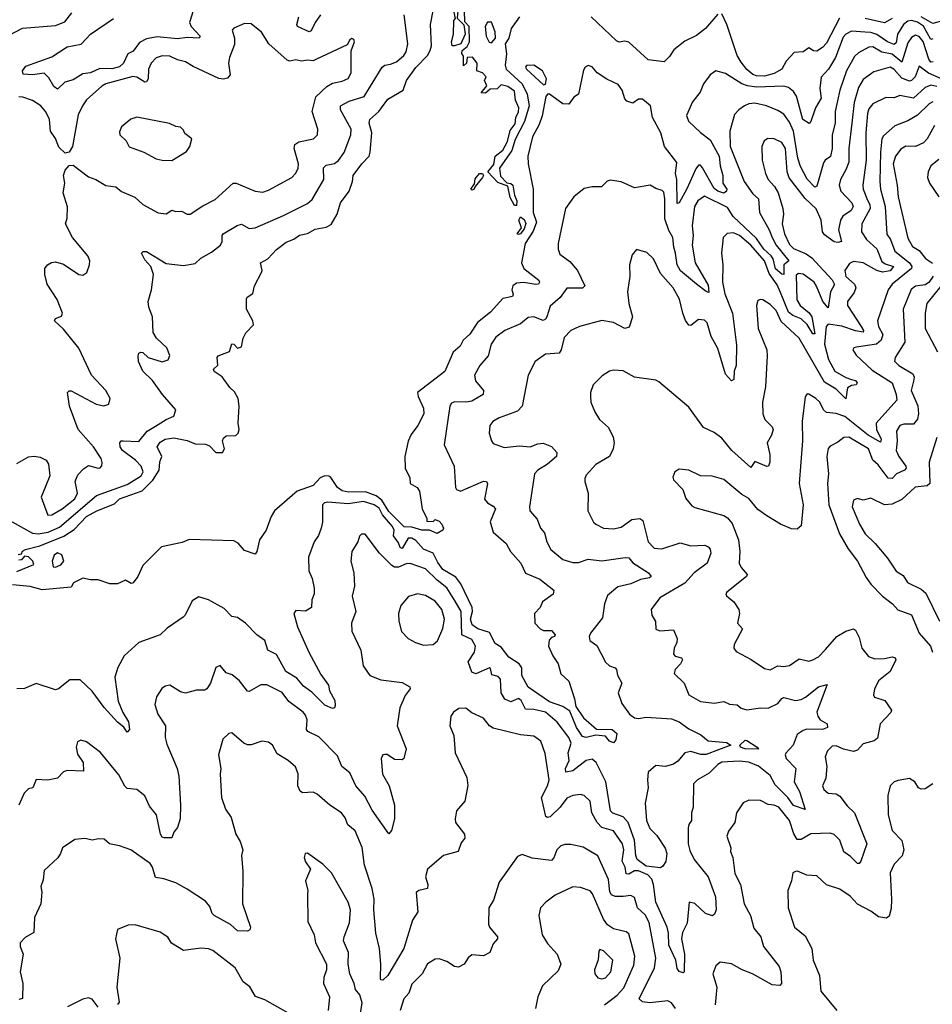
# Model space of a CAD drawing. Extents: x 1603745 to 1745082, y 385868 to 533966.
# Tile 289 of 646: x 1714189 to 1718902, y 399937 to 405020. Entities that reach past the tile are written whole.
import ezdxf

# ---------------------------------------------------------------- set-up
doc = ezdxf.new("R2010")
doc.units = 0

msp = doc.modelspace()

# ---------------------------------------------------------------- linework, layer by layer
at = {"layer": '0CON20XD'}
for points in [[(1715105, 405127.3), (1715066.3, 405005), (1715074.9, 404984.9), (1715121.2, 404935), (1715115.6, 404925), (1715055, 404928), (1715005, 404921.5), (1714899, 404931), (1714845, 404921), (1714807.9, 404902.1), (1714775, 404857.1), (1714747.3, 404842.7), (1714725, 404795.8), (1714705, 404775.8), (1714665, 404765.4), (1714602.8, 404767.2), (1714555, 404746), (1714515, 404740), (1714465, 404709.5), (1714422.3, 404697.7), (1714385, 404660.6), (1714365, 404674.5), (1714340, 404720), (1714315, 404742.9), (1714255.8, 404735.8), (1714208, 404738), (1714204.7, 404755), (1714220.7, 404779.3), (1714355, 404827.9), (1714435, 404879.7), (1714506.4, 404893.6), (1714555, 404945.4), (1714674.5, 405025)], [(1716435, 404884), (1716423.3, 404885), (1716420, 404905), (1716428.9, 404945), (1716432, 405015), (1716440, 405025), (1716432, 405065), (1716435, 405080), (1716445, 405090), (1716452.5, 405065), (1716448.3, 405028.3), (1716482.5, 404992.5), (1716490, 404945), (1716467.5, 404895), (1716435, 404884)], [(1714135, 404940), (1714204.5, 404975.5), (1714375, 404988.9), (1714422.2, 405007.8), (1714459.2, 405055)], [(1714135, 402436.8), (1714255, 402369.3), (1714285, 402365.1), (1714337.1, 402375), (1714395, 402400.4), (1714585.9, 402564.1), (1714745, 402620.9), (1714816.4, 402665), (1714826.3, 402685), (1714817.5, 402715), (1714787.4, 402745), (1714720, 402795), (1714708.2, 402815), (1714706.7, 402835), (1714714, 402845), (1714723.9, 402846.1), (1714805, 402842.1), (1714847.8, 402895), (1714891.2, 402921.2), (1714945, 402956.4), (1714985, 402973.1), (1714995.5, 403005), (1714926.4, 403085), (1714875, 403157.5), (1714824.6, 403205), (1714803.1, 403255), (1714800.8, 403285), (1714805, 403297.5), (1714815, 403303.8), (1714825, 403302), (1714853.3, 403275), (1714925, 403252.9), (1714956.4, 403263.6), (1714964.2, 403285.8), (1714948.9, 403325), (1714896.7, 403375), (1714878.2, 403405), (1714874.6, 403485), (1714856.4, 403535), (1714853.5, 403565), (1714870.8, 403625), (1714880.8, 403705), (1714866.2, 403745), (1714835, 403780), (1714818.8, 403815), (1714827.5, 403822.5), (1714845, 403822.9), (1714945, 403761.4), (1715035, 403750), (1715095, 403761.8), (1715125, 403788.5), (1715180.2, 403819.8), (1715226.9, 403855), (1715235.5, 403874.5), (1715234.5, 403905), (1715240.6, 403915), (1715312.7, 403957.3), (1715335, 403963.6), (1715375, 403941.1), (1715405, 403945.5), (1715551.5, 404008.5), (1715675, 404070.9), (1715699.3, 404090.7), (1715760.5, 404195), (1715757.8, 404255), (1715771.7, 404268.3), (1715815, 404277.8), (1715835, 404292.1), (1715865.6, 404334.4), (1715899.3, 404425), (1715901.2, 404455), (1715845.4, 404555), (1715845.6, 404575), (1715891, 404599), (1715967.6, 404622.4), (1716060.5, 404775), (1716075, 404785.4), (1716105, 404789.6), (1716135, 404802.5), (1716173.6, 404835), (1716185, 404852.9), (1716193.2, 404895), (1716175.5, 405044.5)], [(1714181.7, 402258.3), (1714198.3, 402261.7), (1714203.6, 402276.4), (1714220, 402285), (1714294.2, 402304.2), (1714416.9, 402353.1), (1714471.5, 402388.5), (1714535, 402454.3), (1714587.1, 402485), (1714679, 402521), (1714705, 402545.8), (1714822.3, 402587.7), (1714877.6, 402642.4), (1714910, 402695), (1714913.1, 402736.9), (1714923.3, 402765), (1714899.1, 402815), (1714915, 402838.5), (1714940.8, 402855), (1714985, 402861.7), (1715055, 402846.6), (1715095, 402830.2), (1715148.8, 402828.8), (1715169.4, 402819.4), (1715202, 402785), (1715237.1, 402785), (1715246.2, 402805), (1715236.7, 402845), (1715241.1, 402858.9), (1715255, 402870.6), (1715305, 402872.9), (1715317.1, 402885), (1715322.3, 402905), (1715317.3, 402937.3), (1715322.7, 403025), (1715317.7, 403065), (1715298, 403098), (1715275, 403120.6), (1715235.5, 403175.5), (1715193.2, 403203.2), (1715190.5, 403215), (1715213.1, 403236.9), (1715208.6, 403275), (1715213.8, 403285), (1715272.9, 403307.1), (1715285, 403346), (1715295.5, 403345.5), (1715315, 403324), (1715335, 403331.2), (1715344, 403375), (1715357.3, 403402.7), (1715396.2, 403445), (1715394, 403465), (1715361.4, 403525), (1715361.2, 403578.8), (1715363.3, 403586.7), (1715393.1, 403606.9), (1715401.9, 403645), (1715437.5, 403715), (1715440.8, 403725), (1715432.7, 403765), (1715470, 403785), (1715516.1, 403833.9), (1715565, 403871.8), (1715605, 403887.5), (1715635, 403907.5), (1715675, 403916.2), (1715715, 403938.2), (1715771.3, 403948.7), (1715797.3, 403962.7), (1715828.9, 404015), (1715845.4, 404075), (1715890.6, 404135), (1715908, 404185), (1715911.8, 404215), (1715956.9, 404275), (1715993.8, 404315), (1715999.7, 404335), (1716007.3, 404435), (1715994.7, 404485.3), (1715996.7, 404505), (1716043.9, 404546.1), (1716090.7, 404609.3), (1716170.4, 404655), (1716186.5, 404705), (1716235, 404772.9), (1716295.3, 404835), (1716309, 404861), (1716315.3, 404885.3), (1716311.5, 404995), (1716325.3, 405065)], [(1715743.3, 405045), (1715715.2, 405004.8), (1715695, 404962.3), (1715685, 404957.2), (1715624.4, 404985), (1715620.8, 404995), (1715631.2, 405035)], [(1716770, 405035), (1716727.5, 404975), (1716715.8, 404924.2), (1716696.9, 404895), (1716702.9, 404842.9), (1716697.1, 404785), (1716700.7, 404765), (1716785, 404689.2), (1716810.7, 404635), (1716820.8, 404575), (1716795.6, 404494.4), (1716748, 404402), (1716730, 404345), (1716667.3, 404252.7), (1716671.7, 404211.7), (1716705, 404176.7), (1716725, 404174.5), (1716736.7, 404165), (1716744, 404114), (1716755.8, 404085), (1716755, 404060), (1716745, 404060), (1716722.3, 404102.3), (1716709.5, 404159.5), (1716659.1, 404179.1), (1716607.1, 404235), (1716637.8, 404272.2), (1716645.3, 404314.7), (1716685, 404346.9), (1716708.6, 404391.4), (1716721.9, 404448.1), (1716748, 404482), (1716751.5, 404515), (1716765, 404543.8), (1716767.5, 404565), (1716750.5, 404605), (1716745, 404650), (1716710, 404675), (1716675, 404683.3), (1716655, 404663.3), (1716618.3, 404661.7), (1716595, 404640), (1716571.7, 404641.7), (1716601.7, 404678.3), (1716590, 404705), (1716597.5, 404725), (1716580, 404745), (1716550, 404755), (1716552.5, 404795), (1716527, 404827), (1716500, 404825), (1716497.5, 404795), (1716481.7, 404781.7), (1716481.7, 404831.7), (1716473.3, 404845), (1716475, 404860), (1716499.3, 404880.7), (1716512.5, 404905), (1716510, 404985), (1716488.3, 405008.3), (1716486.7, 405065)], [(1717795, 405048.6), (1717730.5, 404975), (1717685, 404937.2), (1717625, 404909.3), (1717566.5, 404863.5), (1717545, 404828.8), (1717517.7, 404802.3), (1717435, 404812.5), (1717335, 404902.9), (1717315, 404909.2), (1717285, 404904.4), (1717270.9, 404910.9), (1717141.2, 405035)], [(1718422.5, 405027.5), (1718355, 404898.9), (1718335, 404876.7), (1718305, 404857.1), (1718288.3, 404858.3), (1718265, 404873.8), (1718235.6, 404854.4), (1718189.2, 404850.8), (1718148, 404805), (1718125.8, 404765), (1718085, 404741.8), (1718035, 404728.4), (1717995, 404729.4), (1717975, 404736.7), (1717945, 404761.8), (1717915, 404801.1), (1717895, 404835.6), (1717841.6, 404995), (1717815, 405050)], [(1718905, 404920), (1718895, 404917.8), (1718856.6, 404986.6), (1718825, 405007.6), (1718795.2, 405014.8), (1718775, 405012.3), (1718753.9, 404995), (1718722.8, 404945), (1718715, 404900), (1718705, 404891.2), (1718670.8, 404905), (1718615, 404943.3), (1718585, 404954.2), (1718555, 404955.9), (1718485, 404960.5), (1718456.2, 404945), (1718441.1, 404928.9), (1718403, 404825), (1718365.2, 404764.8), (1718327.6, 404722.4), (1718320.5, 404665), (1718327.6, 404615), (1718299.6, 404565), (1718275, 404493.3), (1718266.6, 404483.4), (1718234.3, 404504.3), (1718200.7, 404625), (1718185, 404648.8), (1718159.4, 404669.4), (1718135, 404677.2), (1717995, 404671.2), (1717948.5, 404678.5), (1717918.8, 404688.8), (1717835, 404741.5), (1717785, 404755.7), (1717755, 404735.8), (1717721.1, 404688.9), (1717703.8, 404645), (1717663.6, 404596.4), (1717632, 404525), (1717642.7, 404495), (1717705, 404436.6), (1717755, 404399.2), (1717801.5, 404315), (1717806.3, 404265), (1717820.8, 404215), (1717820.5, 404175), (1717840.6, 404145), (1717840, 404135), (1717825, 404124.5), (1717795, 404134.2), (1717775, 404148.2), (1717715, 404255.6), (1717705, 404268.9), (1717695, 404268.9), (1717680.8, 404249.2), (1717635, 404146.2), (1717595, 404074.4), (1717585, 404070), (1717582.1, 404195), (1717576.3, 404225), (1717582, 404282), (1717518.4, 404365), (1717500.4, 404435), (1717457.9, 404515), (1717446.8, 404575), (1717405, 404608.9), (1717385, 404608.6), (1717355, 404588), (1717325, 404598.6), (1717315, 404611.2), (1717301.1, 404655), (1717279.4, 404685), (1717222, 404712), (1717171.4, 404745), (1717145, 404775.6), (1717125, 404782.5), (1717110, 404775), (1717100.7, 404759.3), (1717075.6, 404634.4), (1717050.8, 404619.2), (1717025, 404583.8), (1716995, 404586), (1716925, 404634.4), (1716914.3, 404635.7), (1716906.5, 404623.5), (1716886.6, 404523.4), (1716871.1, 404478.9), (1716836.8, 404415), (1716813.6, 404315), (1716815.3, 404275.3), (1716840.5, 404145), (1716841, 404025), (1716858.8, 403975), (1716841.2, 403928.8), (1716798.8, 403865), (1716781.3, 403765), (1716793.1, 403735), (1716870, 403675), (1716874, 403665), (1716868, 403655), (1716855, 403652.1), (1716792.5, 403662.5), (1716755, 403659.2), (1716735.5, 403645), (1716730, 403625), (1716737.3, 403602.7), (1716735, 403590), (1716685, 403579.6), (1716620.8, 403509.2), (1716553.5, 403456.5), (1716513.8, 403396.2), (1716478.7, 403365), (1716463.5, 403335), (1716427.2, 403302.8), (1716385, 403204.4), (1716244.2, 403095), (1716247.3, 403075), (1716274.2, 403014.2), (1716275.8, 402985), (1716244.7, 402925.3), (1716210.9, 402879.1), (1716196.1, 402843.9), (1716178.9, 402765), (1716180, 402705), (1716204.2, 402655), (1716205.8, 402625), (1716241.2, 402605), (1716254, 402585), (1716268, 402495), (1716292.5, 402445), (1716291.7, 402431.7), (1716325, 402430), (1716335, 402440), (1716355, 402431.2), (1716368.8, 402415), (1716377.5, 402395), (1716373.8, 402385), (1716345, 402367.1), (1716305, 402383.8), (1716265.5, 402384.5), (1716215, 402399.6), (1716175, 402401.6), (1716095, 402481.2), (1716060.2, 402540.2), (1716031, 402561), (1715975, 402582.3), (1715885, 402581), (1715855, 402587.5), (1715830, 402605), (1715795.6, 402655.6), (1715785, 402663.3), (1715765, 402665.5), (1715741.2, 402655), (1715705.1, 402614.9), (1715621.8, 402585), (1715506, 402485), (1715488, 402455), (1715461.5, 402385), (1715428.5, 402335), (1715414.2, 402275), (1715405, 402260), (1715349.5, 402279.5), (1715317.7, 402317.7), (1715295, 402329.4), (1715065, 402335.8), (1715028.5, 402321.5), (1714922.1, 402297.9), (1714825, 402202.5), (1714800, 402145), (1714775, 402112.5), (1714765, 402110), (1714735, 402126.2), (1714695, 402107.5), (1714655, 402107.5), (1714595, 402128.8), (1714555, 402127.5), (1714515, 402136.7), (1714467, 402113), (1714455, 402090), (1714305, 402076.7), (1714243.6, 402093.6), (1714152.5, 402102.5)], [(1714175, 402728.1), (1714235, 402763.5), (1714265, 402766.2), (1714295, 402760.5), (1714325.3, 402745.3), (1714338.2, 402725), (1714345.6, 402665), (1714300, 402555), (1714335, 402461.2), (1714355, 402464.3), (1714408.1, 402495), (1714475, 402546.7), (1714487.9, 402575), (1714475.5, 402635), (1714489.4, 402670.6), (1714518.7, 402701.3), (1714545, 402717.5), (1714595, 402704.2), (1714605, 402706.7), (1714613.9, 402716.1), (1714615.9, 402734.1), (1714610, 402755), (1714571.4, 402815), (1714491.2, 402905), (1714446.7, 403025), (1714436, 403095), (1714445, 403104), (1714455, 403103.1), (1714585, 403035.7), (1714623.9, 403026.1), (1714650, 403035), (1714656, 403065), (1714633.8, 403105), (1714560.6, 403185), (1714495, 403324), (1714415, 403421.9), (1714370, 403465), (1714375, 403478), (1714405, 403488.8), (1714410.8, 403505), (1714382.7, 403575), (1714331.8, 403655), (1714318.9, 403705), (1714320, 403735), (1714333.8, 403755), (1714354.4, 403765.6), (1714375, 403769.2), (1714415, 403758.1), (1714495, 403704.2), (1714515, 403700), (1714535.7, 403715), (1714549.2, 403755), (1714552, 403775), (1714540.9, 403800.9), (1714461.4, 403895), (1714426.2, 403965), (1714434, 403995), (1714435.6, 404054.4), (1714414.4, 404125), (1714422.5, 404175), (1714416.2, 404215), (1714425, 404242.5), (1714445, 404266.2), (1714465, 404268), (1714545, 404208.8), (1714583.3, 404195), (1714633.7, 404163.7), (1714686.6, 404156.6), (1714715, 404133.1), (1714783.4, 404103.4), (1714825, 404065.4), (1714905, 404022.9), (1714945, 404017.1), (1714975, 404035.6), (1714995, 404029.4), (1715025, 404031.1), (1715055, 404015.8), (1715070, 404015), (1715135, 404058.9), (1715198.3, 404091.7), (1715292.5, 404175), (1715306.7, 404175), (1715405, 404134.3), (1715445, 404130), (1715475, 404139.5), (1715594.3, 404205), (1715614.5, 404225), (1715628.1, 404251.9), (1715629.1, 404275), (1715606.7, 404355), (1715609.4, 404375), (1715631.5, 404388.5), (1715705.9, 404404.1), (1715726.7, 404425), (1715728.2, 404455), (1715700, 404545), (1715719.3, 404620.7), (1715775, 404675.6), (1715805, 404691.1), (1715855, 404701.5), (1715885, 404716.7), (1715900.6, 404745), (1715900.5, 404859.5), (1715917.5, 404905), (1715915, 404917.5), (1715905, 404923.3), (1715894.4, 404915.6), (1715880.7, 404889.3), (1715722, 404815), (1715705, 404808.1), (1715675, 404811.1), (1715645, 404805.6), (1715615, 404812.2), (1715585, 404805.4), (1715570.2, 404810.2), (1715475.6, 404895.6), (1715438, 404955), (1715385, 404997.5), (1715350, 405000), (1715295, 404976.7), (1715286.7, 404965), (1715299.2, 404925), (1715298.3, 404891.7), (1715273.1, 404825), (1715267.8, 404795), (1715276.2, 404735), (1715262.1, 404717.9), (1715242.6, 404712.6), (1715216.9, 404716.9), (1715085, 404777.8), (1715045, 404802.5), (1715005, 404812.7), (1714965, 404832), (1714925, 404833.9), (1714895, 404822.7), (1714867.9, 404795), (1714855, 404763.8), (1714852, 404715), (1714845, 404698.9), (1714835, 404697.7), (1714795, 404722.3), (1714773.8, 404726.2), (1714635, 404688.2), (1714613, 404677), (1714533.7, 404606.3), (1714513.6, 404575), (1714491.7, 404528.3), (1714462.9, 404365), (1714445, 404335.8), (1714425, 404330), (1714391.7, 404361.7), (1714375, 404405.8), (1714349.2, 404445), (1714344.1, 404504.1), (1714324.7, 404544.7), (1714297.8, 404575), (1714255, 404602.9), (1714205, 404620.4), (1714185, 404620.6)], [(1716625, 404900.6), (1716646.3, 404925), (1716645, 404956.7), (1716626.4, 405006.4), (1716605, 405006.7), (1716593.3, 404985), (1716598, 404935), (1716614.4, 404904.4), (1716625, 404900.6)], [(1718695, 405025.3), (1718655.9, 405004.1), (1718555, 405026)], [(1719055, 405025.1), (1719015, 405009.2), (1718955, 405013.6), (1718905, 405000.4), (1718845, 405033.9)], [(1718907.1, 404802.9), (1718895, 404801), (1718885, 404815.4), (1718855, 404907.3), (1718835, 404933.3), (1718815, 404940), (1718795, 404928.2), (1718775, 404900), (1718745, 404799.7), (1718695, 404840.8), (1718642.2, 404852.2), (1718595, 404880.3), (1718575, 404878.3), (1718521.1, 404848.9), (1718500.5, 404829.5), (1718459, 404755), (1718424.2, 404655), (1718400.8, 404545), (1718401.1, 404485), (1718384.7, 404425), (1718384.8, 404355.2), (1718375.9, 404314.1), (1718349.1, 404295), (1718339.8, 404280.2), (1718305, 404160), (1718295, 404155.7), (1718255.8, 404195.8), (1718222, 404262), (1718208.5, 404305), (1718184.9, 404444.9), (1718165, 404490.4), (1718135, 404531.5), (1718105, 404550.9), (1718046, 404575), (1717985, 404588.8), (1717955, 404585.3), (1717931.9, 404575), (1717902.5, 404555), (1717880, 404530), (1717856.2, 404445), (1717857.7, 404365), (1717930, 404185), (1717975, 404121.5), (1718005, 404094.5), (1718010.2, 404025), (1718060, 403935), (1718075.1, 403895), (1718096.5, 403855), (1718161.8, 403775), (1718136.1, 403753.9), (1718135.9, 403705), (1718125, 403706), (1718093.2, 403733.2), (1718080.6, 403785), (1718070.8, 403800.8), (1718032.6, 403835), (1717995, 403890.4), (1717874, 404004), (1717845, 404049.8), (1717725, 404108.8), (1717690.9, 404085), (1717674.4, 404055.6), (1717661.9, 403955), (1717666.7, 403905), (1717662.3, 403855), (1717678.2, 403765), (1717745, 403650), (1717748.1, 403611.9), (1717735, 403615.7), (1717685, 403653.6), (1717602.4, 403722.4), (1717583.8, 403755), (1717575.6, 403815), (1717566.5, 403845), (1717562.4, 403895), (1717541.3, 403931.3), (1717521.6, 403991.6), (1717521.6, 404095), (1717515, 404130), (1717507.6, 404137.6), (1717475, 404147.5), (1717445, 404165.8), (1717365, 404151.2), (1717295, 404182), (1717238.6, 404191.4), (1717223.6, 404186.4), (1717193.1, 404156.9), (1717145, 404156.7), (1717105, 404148.6), (1717050.8, 404105), (1717008.1, 404045), (1716970.5, 403865), (1716969.5, 403835), (1716979.1, 403809.1), (1717031, 403771), (1717070.4, 403725), (1717106.9, 403645), (1717095, 403633.1), (1717015, 403633.5), (1716980.8, 403585), (1716929.4, 403540.6), (1716911.8, 403485), (1716905, 403473.1), (1716892.4, 403467.6), (1716845, 403485.3), (1716815, 403482.2), (1716775, 403449.4), (1716694.6, 403415.4), (1716648.5, 403381.5), (1716623.5, 403345), (1716608.9, 403285), (1716565.3, 403234.7), (1716538.5, 403185), (1716542.5, 403155), (1716584.6, 403105), (1716583.6, 403085), (1716525, 403050.3), (1716495.3, 403045.3), (1716435, 403047.5), (1716419.6, 403040.4), (1716410, 403025), (1716380.6, 402825), (1716432.5, 402715), (1716440.6, 402605), (1716445, 402594.3), (1716465, 402585.5), (1716585, 402637.5), (1716600.8, 402635), (1716604.4, 402624.4), (1716590, 402545), (1716605, 402525.8), (1716635, 402509.2), (1716645.8, 402495), (1716618.3, 402428.3), (1716634.2, 402375), (1716701.4, 402315), (1716723.5, 402275), (1716778.1, 402215), (1716802.2, 402162.2), (1716875, 402131.1), (1716948, 402075), (1716945, 402054), (1716890, 402015), (1716877.8, 401985), (1716848.1, 401955), (1716848.8, 401905), (1716876.5, 401875), (1716895, 401867.4), (1716935, 401866.3), (1716954.4, 401845), (1716951.2, 401835), (1716935, 401830), (1716922.9, 401817.1), (1716920, 401785), (1716942.7, 401735), (1716969.3, 401695), (1716983.5, 401643.5), (1717025.5, 401605), (1717054.5, 401514.5), (1717060.8, 401475), (1717100.8, 401415), (1717167.6, 401357.6), (1717248.8, 401355), (1717272.5, 401335), (1717268.2, 401301.8), (1717255, 401286), (1717235.5, 401295.5), (1717215, 401321.2), (1717164.3, 401325.7), (1717115, 401313.9), (1717095, 401319.6), (1717065, 401366.4), (1717029.9, 401449.9), (1716995, 401473.4), (1716925, 401498.8), (1716815, 401573.2), (1716783.1, 401635), (1716783, 401673), (1716769.4, 401695), (1716715, 401729.6), (1716675, 401780.6), (1716645, 401799.6), (1716616.3, 401856.3), (1716554.7, 401875), (1716526.8, 401895), (1716516.5, 401925), (1716528.2, 401965), (1716526.4, 401985), (1716466.7, 402106.7), (1716441.1, 402141.1), (1716375, 402181.4), (1716348.3, 402218.3), (1716325, 402266), (1716275, 402286), (1716235, 402331), (1716215, 402343.8), (1716195, 402343.9), (1716165, 402290.4), (1716155, 402295.7), (1716145, 402318.6), (1716120, 402355), (1716122.7, 402385), (1716115, 402403.9), (1716063.2, 402463.2), (1716045, 402497.3), (1716020, 402515), (1715965, 402533.1), (1715885, 402519.8), (1715781.1, 402528.9), (1715763.8, 402525), (1715753.1, 402515), (1715752.9, 402425), (1715746.7, 402395), (1715732.6, 402357.4), (1715710, 402325), (1715680.4, 402245), (1715682.5, 402175), (1715699.1, 402135), (1715710, 402085), (1715710, 402055), (1715698.7, 402025), (1715695.8, 401985), (1715665, 401966), (1715615, 401970), (1715605.6, 401954.4), (1715624.8, 401884.8), (1715683.2, 401755), (1715745, 401638.8), (1715784.3, 401585), (1715790, 401555), (1715817.3, 401505), (1715819.1, 401479.1), (1715815, 401468), (1715805, 401463.3), (1715765, 401480.4), (1715698.5, 401548.5), (1715655, 401578.8), (1715619.8, 401619.8), (1715564.5, 401655), (1715515, 401743.5), (1715470, 401765), (1715454.5, 401815), (1715414.4, 401844.4), (1715355, 401903.8), (1715315, 401932.9), (1715285, 401938.8), (1715245, 401979.5), (1715165, 402025.6), (1715115, 402041.2), (1715079.5, 402020.5), (1715044.2, 401945), (1715034, 401935), (1714951.7, 401878.3), (1714915, 401843.6), (1714804.7, 401805.3), (1714728.6, 401735), (1714696, 401676), (1714680, 401625), (1714698.1, 401501.9), (1714722.7, 401442.7), (1714751.8, 401395), (1714755.9, 401355), (1714745, 401342.5), (1714727.4, 401367.4), (1714695, 401393.5), (1714625, 401468.9), (1714563, 401553), (1714501.5, 401611.5), (1714448.5, 401611.5), (1714390, 401565), (1714375, 401560), (1714275, 401593.8), (1714215, 401566.7), (1714175, 401566.2)], [(1716895, 404682.5), (1716905, 404686.7), (1716909.5, 404715), (1716888.5, 404755), (1716845, 404785.3), (1716806.9, 404783.1), (1716802.1, 404775), (1716806.2, 404765), (1716895, 404682.5)], [(1718965, 404708.2), (1718882.9, 404742.9), (1718835, 404780), (1718812.8, 404725), (1718795.4, 404705), (1718785, 404701.9), (1718745, 404717.5), (1718705, 404762.9), (1718685, 404773.7), (1718599.7, 404750.3), (1718545, 404710.4), (1718521.2, 404668.8), (1718498.5, 404591.5), (1718485.9, 404485), (1718470.3, 404355), (1718470.8, 404285), (1718455.6, 404244.4), (1718427.2, 404195), (1718421.7, 404165), (1718430, 404135), (1718487.3, 404075), (1718492.8, 404055), (1718483.2, 404035), (1718440, 404005), (1718427.4, 403985), (1718418.3, 403935), (1718434, 403875), (1718415, 403868.8), (1718395, 403872.8), (1718345, 403908.2), (1718334.7, 403925), (1718327.5, 403985), (1718303.2, 404043.2), (1718245.8, 404095.8), (1718162.8, 404202.8), (1718152.2, 404235), (1718144.3, 404354.3), (1718125, 404386.2), (1718085.3, 404405.3), (1718052.9, 404407.1), (1718034.2, 404395), (1718022.2, 404365), (1718023.3, 404295), (1718040, 404225), (1718054.8, 404194.8), (1718088, 404158), (1718106.9, 404125), (1718130, 404045), (1718133.7, 404016.3), (1718127.3, 403965), (1718139.2, 403915), (1718165, 403860), (1718185, 403839.2), (1718250.6, 403810.6), (1718280.1, 403790.1), (1718385, 403676.3), (1718396.6, 403653.4), (1718376.9, 403615), (1718365, 403531.9), (1718336, 403565), (1718304.9, 403644.9), (1718291.3, 403665), (1718235, 403706.6), (1718210.7, 403709.3), (1718198.7, 403701.3), (1718203.3, 403573.3), (1718219.6, 403545), (1718265.6, 403505.6), (1718279.9, 403485), (1718295, 403398), (1718285, 403398.5), (1718256.4, 403446.4), (1718225.6, 403475.6), (1718182.6, 403492.6), (1718159.9, 403509.9), (1718117.8, 403612.2), (1718101, 403651), (1718059.7, 403709.7), (1718036.2, 403775), (1717965, 403855.8), (1717906.6, 403905), (1717875, 403920), (1717843.3, 403916.7), (1717821.4, 403895), (1717812.7, 403815), (1717821.2, 403755), (1717818.2, 403665), (1717831, 403605), (1717871, 403505), (1717890.8, 403339.2), (1717889.1, 403235), (1717879.7, 403205), (1717876.9, 403163.1), (1717865, 403155.8), (1717835, 403190), (1717795, 403322.9), (1717760.4, 403385), (1717740, 403455), (1717725, 403468.5), (1717695, 403471.9), (1717655, 403441.2), (1717645, 403442), (1717627, 403467), (1717614.6, 403505), (1717597.1, 403577.1), (1717564.4, 403635), (1717498.9, 403708.9), (1717462.2, 403785), (1717427.6, 403817.6), (1717375, 403832.5), (1717351.9, 403805), (1717338.5, 403755), (1717340, 403695), (1717328.8, 403615), (1717334.4, 403555), (1717354.3, 403485), (1717337.5, 403432.5), (1717315, 403425.7), (1717255, 403456.4), (1717195, 403466.2), (1717080, 403435), (1717034.6, 403415.4), (1717000.6, 403379.4), (1716985.8, 403315), (1716975, 403298), (1716905, 403293.3), (1716852, 403255), (1716815.7, 403185), (1716784.6, 403025.4), (1716760.9, 402999.1), (1716665, 402964.2), (1716632, 402945), (1716616.9, 402925), (1716614.4, 402885), (1716625.4, 402845.4), (1716635, 402831.9), (1716690.6, 402810.6), (1716769.1, 402819.1), (1716825, 402814.7), (1716865, 402830), (1716893.3, 402833.3), (1716935, 402816.7), (1716962.5, 402785), (1716961.2, 402765), (1716915, 402724.6), (1716864.4, 402695), (1716848.2, 402675), (1716821.2, 402505), (1716824, 402484), (1716861.7, 402441.7), (1716879.5, 402395), (1716899.9, 402369.9), (1716910.9, 402325), (1716931.8, 402285), (1716995, 402233.6), (1717045, 402217.1), (1717075, 402218), (1717125, 402234), (1717195, 402226.7), (1717316.8, 402243.2), (1717335, 402241.9), (1717355.3, 402215.3), (1717437.1, 402165), (1717450.8, 402145), (1717442.2, 402137.8), (1717395, 402130.3), (1717345, 402107.2), (1717277.8, 402092.2), (1717225, 402047.5), (1717208.6, 402005), (1717198.7, 401931.3), (1717137, 401853), (1717130.6, 401835), (1717134.4, 401815), (1717169.8, 401789.8), (1717215, 401703.3), (1717235, 401684.5), (1717265, 401674.2), (1717271.9, 401665), (1717276.2, 401636.2), (1717298.5, 401595), (1717279.5, 401545), (1717298.9, 401488.9), (1717338.6, 401435), (1717365, 401416.5), (1717385, 401412.1), (1717425, 401418.5), (1717555, 401410), (1717594.6, 401394.6), (1717645, 401358.8), (1717707.3, 401327.3), (1717745, 401297.8), (1717838.5, 401288.5), (1717862.5, 401275), (1717735, 401225.8), (1717706.7, 401226.7), (1717655, 401241.8), (1717625, 401235.4), (1717588.1, 401191.9), (1717565, 401175.9), (1717525, 401165.2), (1717475, 401169.4), (1717434.2, 401135), (1717430.6, 401095), (1717435.5, 401055), (1717418.9, 400975), (1717425.4, 400885), (1717444.2, 400845), (1717478.8, 400808.8), (1717522.5, 400742.5), (1717530.6, 400715), (1717525.4, 400674.6), (1717509.9, 400650.1), (1717497.8, 400642.2), (1717425, 400649.2), (1717378.6, 400685), (1717370.4, 400705), (1717364, 400785), (1717330.9, 400875), (1717305, 400904.1), (1717253, 400923), (1717240, 400935), (1717215.5, 401085.5), (1717165.9, 401185.9), (1717145, 401202.4), (1717115, 401194.8), (1717045, 401142.9), (1717008.8, 401135), (1717008, 401155), (1717026.7, 401195), (1717021.1, 401235), (1717036.4, 401285), (1717024.8, 401315), (1716965, 401394.1), (1716904.5, 401445), (1716845, 401458), (1716800.6, 401460.6), (1716778.2, 401505), (1716765, 401515.4), (1716725, 401497.7), (1716695, 401512.7), (1716676.2, 401545), (1716673.1, 401615), (1716659.4, 401629.4), (1716626.9, 401636.9), (1716620.6, 401670.6), (1716615, 401673.3), (1716545, 401642.3), (1716525, 401651.9), (1716505.3, 401705), (1716538.8, 401755), (1716542.4, 401785), (1716525, 401820), (1716472.9, 401845), (1716470, 401965), (1716437.8, 402017.8), (1716395, 402086.1), (1716345, 402125.8), (1716285.6, 402185.6), (1716205, 402213.2), (1716185, 402210.8), (1716145, 402193.3), (1716125, 402194), (1716111.7, 402201.7), (1716047.1, 402265), (1715973.6, 402363.6), (1715955, 402363.3), (1715945, 402353.3), (1715935.5, 402324.5), (1715904.3, 402275), (1715899.2, 402225), (1715914.4, 402165), (1715918.9, 402095), (1715905.7, 402044.3), (1715924.4, 401965), (1715903.3, 401905), (1715903.8, 401863.8), (1715951.1, 401765), (1715963.5, 401683.5), (1715998.1, 401635), (1716055, 401611.2), (1716165, 401597.8), (1716203.8, 401575), (1716205.8, 401565), (1716179.5, 401530.5), (1716152.9, 401467.1)], [(1718925, 404674.1), (1718895, 404680.8), (1718865, 404668.9), (1718805, 404615.2), (1718735, 404627.6), (1718705, 404616.7), (1718661.6, 404618.4), (1718594.5, 404585), (1718575, 404559.5), (1718567.2, 404535), (1718559.4, 404435), (1718560, 404295), (1718543.6, 404165), (1718544.2, 404145), (1718567.9, 404087.9), (1718579.5, 404065), (1718581, 404045), (1718538.8, 403965), (1718537.2, 403925), (1718561.6, 403885), (1718616.3, 403836.3), (1718642, 403772), (1718658.6, 403758.6), (1718701.5, 403745), (1718685, 403723), (1718645, 403715.6), (1718615, 403725.5), (1718545, 403763.7), (1718495, 403772), (1718475, 403761.9), (1718450.9, 403725), (1718455, 403694.5), (1718500, 403655), (1718507.3, 403635), (1718499.4, 403610.6), (1718464.7, 403565), (1718464, 403545), (1718535.2, 403435), (1718546.4, 403415), (1718545, 403406.7), (1718505, 403412.7), (1718435, 403437.8), (1718365, 403448.4), (1718354.4, 403435.6), (1718345.4, 403345), (1718365.9, 403265), (1718399.5, 403205), (1718455, 403172.2), (1718485, 403162.9), (1718505, 403156.6), (1718514.4, 403145), (1718508.8, 403135), (1718485, 403131.8), (1718465, 403119.4), (1718455, 403062.9), (1718405, 403112.2), (1718345, 403147.7), (1718215, 403375.4), (1718121.9, 403461.9), (1718095, 403517.8), (1718065, 403549.4), (1718026.4, 403573.6), (1718014.1, 403575.9), (1718000.6, 403569.4), (1717994.3, 403545), (1718003.6, 403425), (1718047.8, 403315), (1718050, 403285), (1718041.5, 403125), (1718024.5, 403045.5), (1718026.5, 402985), (1718037.8, 402955), (1718075, 402917.5), (1718080, 402905), (1718071.8, 402875), (1718049.5, 402835), (1718063.6, 402775), (1718062.9, 402735), (1718056, 402715), (1718047, 402713), (1717985, 402738.8), (1717965, 402708), (1717866.2, 402795), (1717815, 402858.9), (1717775, 402888.6), (1717721.2, 402915), (1717645, 403020), (1717490.5, 403150.5), (1717475, 403158.8), (1717365, 403174.3), (1717305, 403206.7), (1717255, 403210.6), (1717234.6, 403205.4), (1717198.1, 403181.9), (1717150, 403135), (1717136.7, 403095), (1717136.2, 403075), (1717138.8, 403045), (1717160, 402995), (1717183.8, 402955), (1717229.2, 402915), (1717253.9, 402863.9), (1717259.6, 402835), (1717253.8, 402805), (1717234.7, 402765.3), (1717165, 402724.3), (1717115, 402668), (1717108.1, 402651.9), (1717107.5, 402635), (1717125.8, 402575), (1717123.5, 402485), (1717152.5, 402425), (1717163.8, 402415), (1717205, 402395.6), (1717255, 402390.6), (1717295, 402400), (1717349.7, 402440.3), (1717392.5, 402445), (1717406.7, 402435), (1717434.6, 402325), (1717465, 402290.9), (1717505, 402287.9), (1717599.2, 402319.2), (1717655, 402304), (1717726.8, 402306.8), (1717745, 402298.6), (1717755, 402286), (1717759.1, 402265), (1717739.2, 402215), (1717672.5, 402165), (1717625, 402111.1), (1717494.4, 402035), (1717450, 401975), (1717454.2, 401945), (1717473, 401913), (1717474.2, 401874.2), (1717495, 401864), (1717565, 401870), (1717584.4, 401825), (1717582.9, 401805), (1717568.5, 401775), (1717565.7, 401745), (1717574, 401734), (1717606.2, 401725), (1717611.9, 401715), (1717602.3, 401695), (1717574.5, 401665), (1717569.2, 401645), (1717620, 401595), (1717645.6, 401535), (1717705, 401499.7), (1717775, 401491.8), (1717825, 401500), (1717855, 401486.5), (1717893.7, 401483.7), (1717915, 401466.5), (1717945, 401457.3), (1718015, 401467.1), (1718055, 401465.4), (1718105, 401488.9), (1718124.4, 401515.6), (1718135, 401520.3), (1718195, 401505.9), (1718225, 401510.9), (1718247.8, 401522.2), (1718314.8, 401575.2), (1718358.3, 401588.3), (1718306.5, 401445), (1718310.4, 401425), (1718323.5, 401405), (1718358.6, 401385), (1718360.6, 401365), (1718335, 401355.4), (1718255, 401357.8), (1718235, 401350.9), (1718205, 401328.9), (1718183.6, 401275), (1718146.4, 401233.6), (1718142.7, 401225), (1718148.2, 401205), (1718196.5, 401155), (1718188.9, 401085), (1718216.5, 401035), (1718245, 400943.3), (1718185, 400962.8), (1718156.7, 401005), (1718090.6, 401070.6), (1718065, 401118.6), (1718005, 401165.6), (1717955, 401187.7), (1717905, 401192.4), (1717815, 401187.1), (1717794.6, 401175), (1717749.7, 401130.3), (1717689.2, 401095), (1717669.4, 401075), (1717667.9, 400955), (1717658.5, 400925), (1717658.1, 400885), (1717644.6, 400865.4), (1717641.5, 400848.5), (1717641.5, 400765), (1717650.5, 400730.5), (1717672.2, 400685), (1717744.7, 400595), (1717782.1, 400492.1), (1717785.6, 400425), (1717777.6, 400402.4), (1717766.4, 400393.6), (1717730.8, 400405), (1717675, 400458.1), (1717646.2, 400463.8), (1717635.8, 400355), (1717612.4, 400307.6), (1717606.5, 400275), (1717622.2, 400195), (1717620, 400105), (1717615, 400100), (1717595, 400106.2), (1717585, 400122.5), (1717577.5, 400165), (1717541.6, 400241.6), (1717539.6, 400305), (1717532.3, 400335), (1717474, 400465), (1717463.2, 400555), (1717453, 400583), (1717432.7, 400605), (1717385, 400626.3), (1717365, 400625.7), (1717335, 400609.1), (1717320.6, 400610.6), (1717316.2, 400645), (1717301, 400675), (1717308.5, 400735), (1717302.7, 400765), (1717255, 400831.8), (1717195, 400850.4), (1717171.3, 400875), (1717143.9, 400925), (1717135.2, 400985.2), (1717105, 401014.4), (1717085, 401020.6), (1717045, 401015.4), (1717015, 401000.8), (1716980.8, 400955), (1716928.9, 400905), (1716915, 400900.9), (1716906, 400906), (1716884.2, 401005), (1716915.6, 401065), (1716923.6, 401095), (1716902.2, 401232.2), (1716880.8, 401295), (1716845, 401321.4), (1716775, 401327.3), (1716635, 401362.5), (1716615.3, 401375.3), (1716584.6, 401414.6), (1716525, 401442), (1716492.5, 401465), (1716456.8, 401463.2), (1716428.8, 401445), (1716415.9, 401424.1), (1716411.4, 401375), (1716430.8, 401325), (1716438.6, 401235), (1716497.6, 401107.6), (1716504.1, 401065.9), (1716488.6, 400985), (1716445.8, 400935), (1716437.5, 400895), (1716440, 400875), (1716485.8, 400815), (1716488, 400795), (1716469.2, 400770.8), (1716454, 400726), (1716378, 400705), (1716294.7, 400635.3), (1716284.5, 400595), (1716296.9, 400555), (1716296, 400535), (1716250, 400525), (1716236.4, 400513.6), (1716245.5, 400414.5), (1716218, 400372), (1716173.3, 400225), (1716091.1, 400085), (1716065, 400061.2), (1716055, 400062.5), (1716052.4, 400072.4), (1716054.6, 400145), (1716047.3, 400225), (1716028.2, 400305), (1716018.1, 400425), (1716020.5, 400479.5), (1716009.2, 400535), (1715969.6, 400655), (1715957.1, 400747.1), (1715922.4, 400832.4), (1715883.1, 400863.1), (1715869.8, 400899.8), (1715852, 400925), (1715790.8, 400965), (1715725, 401022.5), (1715705, 401031.4), (1715649.2, 401029.2), (1715637.4, 401037.4), (1715625.5, 401065), (1715627.5, 401127.5), (1715613.6, 401163.6), (1715575.4, 401195.4), (1715519.1, 401229.1), (1715494.4, 401274.4), (1715475, 401290.8), (1715440, 401295), (1715385, 401275.8), (1715365, 401276), (1715346.7, 401285), (1715285, 401338.8), (1715270, 401335), (1715238.8, 401305), (1715216, 401225), (1715228.6, 401155), (1715224.4, 401125), (1715232, 401005), (1715252.5, 400945), (1715280.9, 400900.9), (1715305.6, 400815), (1715328, 400778), (1715341.9, 400735), (1715335.6, 400705), (1715341.4, 400625), (1715340.8, 400455), (1715382, 400335), (1715378.6, 400321.4), (1715365, 400314.2), (1715315, 400315.8), (1715278.7, 400348.7), (1715193.8, 400395), (1715182.9, 400405), (1715172.1, 400442.1), (1715148.7, 400468.7), (1715055, 400531.5), (1714995, 400564.5), (1714934, 400584), (1714890.8, 400590.8), (1714875.5, 400645), (1714863.8, 400663.8), (1714763.8, 400735), (1714705, 400755.6), (1714653.3, 400765), (1714625, 400790), (1714595, 400791.4), (1714565, 400784.4), (1714525, 400792.9), (1714475, 400787.5), (1714410, 400745), (1714400.8, 400715), (1714386.4, 400693.6), (1714315, 400627.5), (1714310.9, 400579.1), (1714299.2, 400545), (1714303.3, 400515), (1714299.4, 400455), (1714265.6, 400385), (1714261.9, 400308.1), (1714217.8, 400282.2), (1714192.5, 400255), (1714192.7, 400235), (1714208.2, 400195), (1714191.1, 400105), (1714206.4, 400045), (1714203.9, 399966.1), (1714185, 399962)], [(1718905, 404595.6), (1718885.1, 404584.9), (1718825, 404527.6), (1718775, 404496.9), (1718708.3, 404471.7), (1718649.7, 404420.3), (1718641.4, 404405), (1718634.1, 404335), (1718631.2, 404185), (1718633.9, 404145), (1718658.3, 404055), (1718668.1, 403911.9), (1718685.4, 403885.4), (1718708.8, 403825), (1718783.9, 403765), (1718796.3, 403745), (1718794.7, 403735.3), (1718695.3, 403655), (1718674, 403625), (1718618.8, 403465), (1718624.7, 403435), (1718646.5, 403395), (1718638.6, 403365), (1718614.6, 403345.4), (1718510, 403330), (1718496.7, 403325), (1718492, 403315), (1718508.6, 403288.6), (1718591.2, 403211.2), (1718695.4, 403145), (1718715.2, 403085), (1718718.9, 403055), (1718612.3, 402937.7), (1718613.3, 402905), (1718638.8, 402855), (1718635, 402839.5), (1718571.7, 402875), (1718450.4, 402970.4), (1718405, 402987.4), (1718355, 402992.1), (1718339.6, 403005), (1718321.9, 403045), (1718300.8, 403065), (1718263.8, 403086.2), (1718255, 403086.7), (1718245, 403072.5), (1718229.5, 402945), (1718232.5, 402845), (1718214.6, 402625), (1718234.6, 402515), (1718225, 402407.5), (1718205, 402389.2), (1718175, 402391.4), (1718118.8, 402415), (1718047.7, 402457.7), (1718001.2, 402491.2), (1717955, 402547.5), (1717918.8, 402568.8), (1717825, 402645.6), (1717765, 402663.1), (1717705.7, 402665.7), (1717645, 402693.8), (1717595, 402700), (1717572.5, 402685), (1717561.7, 402658.3), (1717565, 402643.8), (1717614, 402595), (1717628.7, 402548.7), (1717659.7, 402509.7), (1717675, 402500.8), (1717825, 402460.6), (1717845, 402448.6), (1717868.8, 402418.8), (1717901.9, 402335), (1717907.7, 402275), (1717904.5, 402215), (1717915, 402191.4), (1717945.6, 402155), (1717942.2, 402145), (1717841.2, 402065), (1717836.2, 402055), (1717840, 402045), (1717878, 402015), (1717902.9, 401975), (1717905.7, 401954.3), (1717896.7, 401905), (1717922, 401875), (1717878.6, 401795), (1717878, 401775), (1717888.6, 401758.6), (1717966.4, 401716.4), (1718035, 401670), (1718065, 401662.9), (1718105, 401683.6), (1718135, 401680.5), (1718165, 401685.6), (1718215, 401720.9), (1718265, 401709.1), (1718285, 401714.6), (1718315, 401730.9), (1718351, 401769), (1718409.4, 401835), (1718455, 401863.6), (1718495, 401875.7), (1718505, 401868), (1718525, 401830), (1718538.5, 401775), (1718573.1, 401733.1), (1718605, 401720.9), (1718655, 401721.5), (1718695, 401730.8), (1718710, 401725), (1718714, 401715), (1718685, 401654.5), (1718625, 401606.9), (1718604.2, 401564.2), (1718598.8, 401535), (1718602.9, 401522.9), (1718657.5, 401505), (1718691.4, 401455), (1718687.5, 401442.5), (1718632.4, 401385), (1718619.3, 401310.7), (1718602.2, 401297.8), (1718545, 401281.1), (1718515, 401248.8), (1718495, 401241.1), (1718443.3, 401253.3), (1718405, 401271.9), (1718385, 401270), (1718360.8, 401245), (1718348.6, 401215), (1718358.2, 401165), (1718352.9, 401105), (1718335.6, 401065), (1718341.4, 401045), (1718365, 401026.9), (1718405, 401023.5), (1718425, 401011.5), (1718462.1, 400962.1), (1718500.4, 400925), (1718563.3, 400765), (1718532.9, 400675), (1718525, 400664), (1718515.8, 400664.2), (1718480, 400700), (1718445, 400724.5), (1718425.4, 400785), (1718395, 400813.8), (1718375, 400820), (1718275, 400817.8), (1718225, 400787.5), (1718205, 400788.2), (1718187, 400817), (1718165.3, 400885), (1718109.5, 400955), (1718085, 400965.3), (1718055, 400968.5), (1718015, 400989.6), (1717955, 400990.6), (1717925, 400977.5), (1717890.6, 400925), (1717881.5, 400875), (1717848.9, 400831.1), (1717841.1, 400805), (1717862.2, 400745), (1717859.5, 400725), (1717871.2, 400695), (1717883, 400613), (1717911.5, 400555), (1717930.9, 400455), (1717962.9, 400395), (1717980.6, 400330.6), (1718016.4, 400285), (1718030, 400235), (1718111.7, 400131.7), (1718120, 400105), (1718123.8, 400045), (1718115, 400034), (1718075, 400038.2), (1717974.2, 400095), (1717920, 400115), (1717865, 400145.5), (1717806, 400154), (1717784.3, 400135.7), (1717768.9, 400095), (1717789.7, 400025), (1717781.1, 399935)], [(1714975, 404293.1), (1715050.5, 404339.5), (1715068, 404365), (1715077.5, 404405), (1715041.7, 404431.7), (1715035, 404450), (1715020, 404465), (1714995, 404467.5), (1714963, 404483), (1714795, 404515.8), (1714763.3, 404506.7), (1714715, 404466.7), (1714705, 404440), (1714706.2, 404425), (1714738.8, 404395), (1714755, 404363.3), (1714830, 404335), (1714895, 404301.4), (1714925, 404294.2), (1714975, 404293.1)], [(1718913.8, 404473.8), (1718876.2, 404403.8), (1718855.9, 404384.1), (1718815, 404364.6), (1718765, 404367.2), (1718738.7, 404351.3), (1718711.2, 404315), (1718700.4, 404275), (1718720.9, 404165), (1718725.4, 404105), (1718775, 403891.9), (1718799.6, 403849.6), (1718835, 403828.4), (1718867.7, 403787.7), (1718903.4, 403763.4)], [(1718935, 404298.6), (1718894.4, 404265), (1718880.6, 404235), (1718877.1, 404205), (1718886.9, 404175), (1718935.5, 404105)], [(1716525, 404138.8), (1716518.8, 404145), (1716537.7, 404172.3), (1716542.3, 404197.7), (1716563.9, 404226.1), (1716578.8, 404225), (1716584.2, 404215), (1716578.9, 404205), (1716541.2, 404158.8), (1716535, 404142.5), (1716525, 404138.8)], [(1716765, 403910), (1716758, 403915), (1716780.5, 403945), (1716766.2, 403985), (1716775, 404001.1), (1716795, 403987.6), (1716802.3, 403967.7), (1716795, 403940), (1716775, 403914.2), (1716765, 403910)], [(1718907.2, 403695), (1718885, 403662.5), (1718865, 403651.7), (1718815, 403644.7), (1718792.4, 403627.6), (1718752.1, 403525), (1718759.4, 403355), (1718709.5, 403275), (1718707.6, 403257.6), (1718729.4, 403235), (1718800.9, 403190.9), (1718807.9, 403175), (1718805.8, 403154.2), (1718792.1, 403105), (1718826.6, 403026.6), (1718830.7, 402985), (1718825, 402957.1), (1718805, 402931.8), (1718755, 402931.8), (1718735, 402925.4), (1718716.8, 402895), (1718721.2, 402845), (1718715.5, 402795), (1718729, 402765), (1718765.2, 402715), (1718766.4, 402705), (1718757.7, 402695), (1718716.8, 402675), (1718695, 402651.1), (1718675, 402652.4), (1718622, 402722), (1718595.8, 402745.8), (1718573.4, 402805), (1718471.2, 402865), (1718445, 402863.3), (1718415, 402838.1), (1718375, 402818.6), (1718364.6, 402805.4), (1718357.3, 402765), (1718365.3, 402675), (1718360.3, 402625), (1718367.8, 402515), (1718423.3, 402365), (1718468.4, 402288.4), (1718515.5, 402225), (1718559.9, 402139.9), (1718585.3, 402105.3), (1718645, 402044.3), (1718696.7, 402005), (1718723.7, 401973.7), (1718795, 401947.1), (1718835, 401853.1), (1718893.2, 401785), (1718903.8, 401755)], [(1718945.5, 403644.5), (1718874.6, 403555), (1718865.7, 403505), (1718865.6, 403425), (1718929.4, 403305)], [(1718925, 402863.3), (1718886.2, 402735), (1718888.5, 402625), (1718875, 402612.9), (1718813.3, 402606.7), (1718745, 402542.5), (1718695, 402517.9), (1718656, 402516), (1718585, 402550), (1718545, 402538.8), (1718515, 402548), (1718495, 402538.8), (1718488.1, 402505), (1718525.5, 402415), (1718554.6, 402365), (1718607.3, 402315), (1718670.8, 402240.8), (1718715, 402172.7), (1718750.8, 402150.8), (1718773.6, 402115), (1718845, 402080.4), (1718868.8, 402058.8), (1718939.1, 401915)], [(1714175, 402171.9), (1714263, 402207), (1714256.7, 402225), (1714235, 402247.5), (1714215, 402250), (1714198.3, 402231.7), (1714185, 402230)], [(1714375, 402194), (1714402.5, 402205), (1714416.7, 402225), (1714406.4, 402256.4), (1714385, 402266.7), (1714367.5, 402255), (1714357.5, 402225), (1714362.5, 402195), (1714375, 402194)], [(1716275, 401790), (1716325, 401794.3), (1716346.2, 401813.8), (1716375, 401876.7), (1716383.6, 401925), (1716369, 401975), (1716335, 402018.8), (1716285, 402047.4), (1716243.3, 402056.7), (1716197.1, 402042.9), (1716157.5, 401995), (1716145.5, 401955), (1716146.5, 401915), (1716160.7, 401860.7), (1716196, 401825), (1716233.8, 401803.8), (1716275, 401790)], [(1716152.9, 401467.1), (1716139.3, 401375), (1716184.4, 401255), (1716173.9, 401206.1), (1716165, 401198.8), (1716125, 401200), (1716086.4, 401226.4), (1716075, 401227.1), (1716065, 401224), (1716055.6, 401205), (1716062.2, 401125), (1716097.5, 401065), (1716124.6, 400965), (1716125.4, 400895), (1716110, 400835), (1716095, 400816.7), (1716009.1, 400939.1), (1715971.8, 401011.8), (1715924.6, 401065), (1715895, 401131.5), (1715853.5, 401165), (1715830.1, 401220.1), (1715735, 401318.2), (1715676.9, 401345), (1715670.9, 401355), (1715673.9, 401405), (1715665, 401430), (1715653.1, 401445), (1715579.7, 401499.7), (1715545, 401546.5), (1715465, 401586.9), (1715435, 401586.5), (1715375, 401551.8), (1715365, 401552.7), (1715325, 401607.1), (1715287, 401637), (1715255, 401648), (1715225, 401685.8), (1715202.9, 401675), (1715174.2, 401595), (1715155.6, 401565), (1715145, 401558.6), (1715102, 401558), (1715045, 401543.1), (1715019.7, 401549.7), (1714965, 401583.8), (1714941.2, 401578.8), (1714923, 401567), (1714895.7, 401524.3), (1714886.9, 401485), (1714903.3, 401435), (1714943.1, 401375), (1714941.2, 401315), (1714949.6, 401279.6), (1715003.1, 401155), (1715010.9, 401115), (1715019.4, 400965), (1715018, 400895), (1715005, 400850), (1714985.7, 400825), (1714975, 400796.7), (1714935, 400795.9), (1714925, 400800.3), (1714917.1, 400815), (1714895.3, 400915.3), (1714860.3, 400960.3), (1714835, 401012.5), (1714795, 401045.8), (1714745, 401050.8), (1714732.8, 401062.8), (1714702, 401122), (1714607.3, 401237.3), (1714535, 401291.8), (1714505, 401300.8), (1714487.5, 401292.5), (1714481.1, 401265), (1714488.3, 401228.3), (1714517.5, 401185), (1714519.3, 401140.7), (1714435, 401144), (1714415, 401136.2), (1714385, 401103.8), (1714335, 401094.2), (1714275, 401097.5), (1714256.7, 401055), (1714235, 401048.8), (1714212.6, 401027.4), (1714184.3, 400965)], [(1718005, 401253.3), (1717935, 401255.5), (1717911.2, 401265), (1717908.8, 401275), (1717935, 401300), (1717945, 401299.2), (1717998, 401265), (1718005, 401253.3)], [(1718725, 401092.5), (1718705, 401086.2), (1718683.8, 401065), (1718672.9, 401015), (1718674.5, 400915), (1718694.6, 400835), (1718745, 400782.5), (1718755.4, 400734.6), (1718745.9, 400704.1), (1718705, 400660.8), (1718684.7, 400615.3), (1718691.9, 400478.1), (1718688.8, 400431.2), (1718678.5, 400391.5), (1718665, 400380.8), (1718625, 400388.2), (1718585, 400418.2), (1718515, 400454.5), (1718477.8, 400495), (1718425, 400531.9), (1718355, 400554.3), (1718305, 400600.8), (1718255, 400604.3), (1718206.4, 400623.6), (1718195, 400622.5), (1718181.2, 400615), (1718175.8, 400575), (1718156, 400525), (1718157.1, 400435), (1718190, 400335), (1718245, 400290), (1718280.5, 400225), (1718287.5, 400165), (1718318.9, 400085), (1718326, 400005), (1718408.9, 399905)], [(1718905, 401074.4), (1718865, 401050), (1718845, 401047.1), (1718830.8, 401055), (1718812, 401085), (1718785, 401102), (1718725, 401092.5)], [(1717576.5, 399915), (1717555, 399944.2), (1717535.6, 399955.6), (1717443.9, 399943.9), (1717405, 399949.2), (1717388.2, 399965), (1717467.8, 400125), (1717474.2, 400175), (1717439.9, 400359.9), (1717418.7, 400398.7), (1717380.4, 400435), (1717365, 400488.8), (1717345, 400498.9), (1717305, 400492.9), (1717264.2, 400494.2), (1717245, 400501.3), (1717236.9, 400516.9), (1717230.4, 400580.4), (1717175, 400703.1), (1717098.3, 400748.3), (1717035, 400762.7), (1717005, 400762.5), (1716984.3, 400755), (1716963.6, 400735), (1716947.8, 400692.2), (1716935, 400678.5), (1716835, 400690.5), (1716785, 400710), (1716760.5, 400699.5), (1716665, 400568), (1716635.5, 400474.5), (1716611.9, 400435), (1716610.3, 400350.3), (1716616, 400335), (1716656.7, 400285), (1716656.7, 400275), (1716635, 400248.8), (1716616.7, 400205), (1716585, 400186.9), (1716525, 400192), (1716505, 400176.2), (1716485, 400143.8), (1716455, 400128), (1716435, 400132.9), (1716395, 400158.5), (1716355, 400171.1), (1716335, 400170), (1716295, 400145.7), (1716266.9, 400095), (1716215, 400041.4), (1716198.2, 399995), (1716172.7, 399965), (1716153.3, 399905)], [(1715927.3, 399745), (1715958.2, 399945), (1715945.6, 399985), (1715922.7, 400012.7), (1715916.4, 400045), (1715894.3, 400095), (1715885.8, 400145), (1715886.9, 400205), (1715862.2, 400265), (1715864.4, 400285), (1715893.1, 400356.9), (1715897.9, 400425), (1715885.5, 400465), (1715800, 400615), (1715755, 400660), (1715675, 400716.7), (1715663.3, 400715), (1715658.8, 400695), (1715665, 400672.5), (1715691.2, 400635), (1715666, 400575), (1715677.5, 400525), (1715675.8, 400505.8), (1715678, 400365), (1715710, 400295), (1715716.2, 400255), (1715773.8, 400145), (1715773.8, 400115), (1715760, 400075), (1715758, 400045), (1715788.6, 399975), (1715782.5, 399905)], [(1717209.1, 399935), (1717275, 399984.7), (1717308.4, 400021.6), (1717360.3, 400139.7), (1717366.4, 400185), (1717335, 400300), (1717320.9, 400310.9), (1717255, 400326.4), (1717225, 400347.8), (1717205, 400376.7), (1717146.9, 400506.9), (1717135, 400522.2), (1717085, 400540.5), (1717045, 400543.3), (1716955, 400500.5), (1716906.9, 400465), (1716878.1, 400435), (1716869.4, 400395), (1716888.2, 400295), (1716915, 400250.5), (1716965.4, 400195), (1716984.4, 400145), (1716970.2, 400109.8), (1716888.3, 400031.7), (1716864.6, 399975), (1716853.1, 399915)], [(1715657, 399847), (1715455, 399960.8), (1715406.5, 399976.5), (1715377.5, 400027.5), (1715343.8, 400053.8), (1715302.2, 400125), (1715187.5, 400215), (1715165, 400223.8), (1715125, 400227.5), (1715035, 400214.6), (1714972.9, 400252.9), (1714955, 400283.3), (1714915, 400310), (1714785, 400348), (1714750, 400345), (1714695, 400322.5), (1714683.3, 400275), (1714705.8, 400175), (1714690.9, 400025), (1714702.5, 399947.5), (1714695, 399936.7)], [(1717195, 400069.2), (1717215, 400073.9), (1717241.8, 400105), (1717251.9, 400165), (1717205, 400213.3), (1717185, 400220), (1717179.3, 400210.7), (1717176.1, 400166.1), (1717158.5, 400115), (1717158.9, 400095), (1717175, 400073.3), (1717195, 400069.2)], [(1714595, 399921.4), (1714563.9, 399963.9), (1714545, 399970), (1714515, 399963.8), (1714435.5, 399924.5)]]:
    msp.add_lwpolyline(points, dxfattribs=at)

doc.saveas('drawing.dxf')
